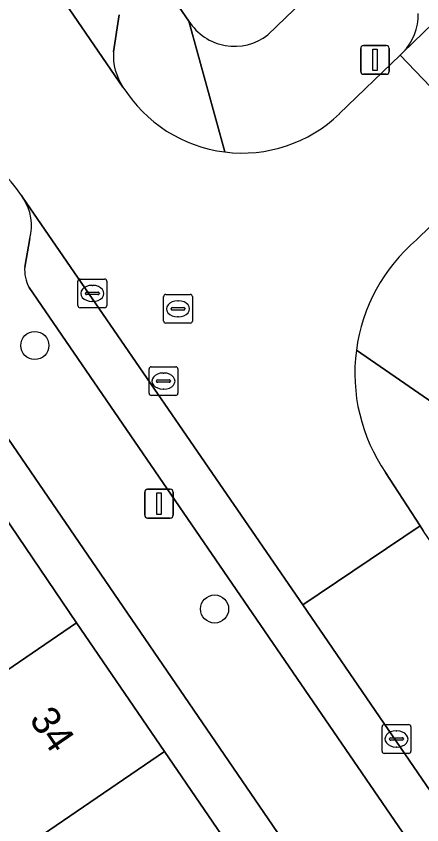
# Model space of a CAD drawing. Extents: x 157445 to 158888, y 383061 to 384688.
# Drawn here: x 158256.41 to 158270.52, y 383883.77 to 383911.91 of the extents above; entities that cross this region are included whole.
import ezdxf

# ---------------------------------------------------------------- set-up
doc = ezdxf.new("R2010")
doc.units = 0
for name, color, linetype in [('IMGEO_Boom', 7, 'Continuous'), ('IMGEO_Erf', 7, 'Continuous'), ('IMGEO_Groenvoorziening', 7, 'Continuous'), ('IMGEO_Kolk', 7, 'Continuous'), ('IMGEO_Lichtmast', 7, 'Continuous'), ('IMGEO_Pand', 7, 'Continuous'), ('IMGEO_Pand_nummerreeks', 7, 'Continuous'), ('IMGEO_Parkeervlak_open', 7, 'Continuous'), ('IMGEO_Rijbaan_lokaal_open', 7, 'Continuous'), ('IMGEO_Rioolput', 7, 'Continuous'), ('IMGEO_Voetpad_open', 7, 'Continuous')]:
    doc.layers.add(name, color=color, linetype=linetype)

msp = doc.modelspace()

# ---------------------------------------------------------------- linework, layer by layer
at = {"layer": 'IMGEO_Boom'}
for centre in [(158257.057, 383900.449), (158263.312, 383891.278)]:
    msp.add_circle(centre, 0.489, dxfattribs=at)
at = {"layer": 'IMGEO_Erf'}
for points in [[(158261.51, 383843.785), (158282.821, 383858.177), (158250.603, 383905.26)], [(158255.454, 383895.281), (158258.512, 383890.8), (158261.569, 383886.32), (158264.626, 383881.84), (158267.683, 383877.36), (158270.74, 383872.88), (158273.798, 383868.399), (158276.855, 383863.919), (158279.995, 383859.317), (158275.865, 383856.499), (158272.921, 383854.49), (158269.781, 383859.092), (158267.224, 383857.347), (158264.167, 383861.827), (158261.875, 383860.263), (158258.817, 383864.744), (158261.188, 383866.362), (158263.666, 383868.053), (158260.609, 383872.533), (158257.552, 383877.012), (158254.495, 383881.493)]]:
    msp.add_lwpolyline(points, dxfattribs=at)
at = {"layer": 'IMGEO_Groenvoorziening'}
msp.add_lwpolyline([(158265.16, 383911.261), (158267.005, 383913.049), (158261.953, 383920.395), (158258.223, 383917.836), (158262.42, 383911.739)], dxfattribs=at)
msp.add_arc((158264.005, 383912.734), 1.871, 212.1065, 308.1018, dxfattribs=at)
at = {"layer": 'IMGEO_Kolk'}
for p, q in [((158258.559, 383901.837), (158258.559, 383902.689)), ((158258.634, 383902.763), (158259.486, 383902.763)), ((158259.047, 383902.543), (158259.072, 383902.543)), ((158259.56, 383902.689), (158259.56, 383901.837)), ((158258.818, 383902.257), (158258.818, 383902.269)), ((158258.861, 383902.306), (158259.259, 383902.306)), ((158259.302, 383902.269), (158259.302, 383902.257)), ((158259.256, 383902.22), (158258.858, 383902.22)), ((158259.07, 383901.983), (158259.045, 383901.983)), ((158259.486, 383901.763), (158258.634, 383901.763)), ((158269.141, 383886.328), (158269.141, 383887.18)), ((158269.216, 383887.254), (158270.068, 383887.254)), ((158270.142, 383887.18), (158270.142, 383886.328)), ((158269.443, 383886.797), (158269.841, 383886.797)), ((158269.629, 383887.034), (158269.654, 383887.034)), ((158269.4, 383886.748), (158269.4, 383886.76)), ((158269.838, 383886.711), (158269.44, 383886.711)), ((158269.884, 383886.76), (158269.884, 383886.748)), ((158270.068, 383886.254), (158269.216, 383886.254)), ((158269.652, 383886.474), (158269.627, 383886.474))]:
    msp.add_line(p, q, dxfattribs=at)
for points in [[(158258.559, 383901.837), (158258.559, 383902.689)], [(158258.634, 383902.763), (158259.486, 383902.763)], [(158259.56, 383902.689), (158259.56, 383901.837)], [(158259.486, 383901.763), (158258.634, 383901.763)], [(158269.141, 383886.328), (158269.141, 383887.18)], [(158269.216, 383887.254), (158270.068, 383887.254)], [(158270.142, 383887.18), (158270.142, 383886.328)], [(158270.068, 383886.254), (158269.216, 383886.254)]]:
    msp.add_lwpolyline(points, dxfattribs=at)
for centre, radius, start, end in [((158258.636, 383902.687), 0.0765, 91.552, 178.448), ((158258.636, 383902.687), 0.0765, 91.552, 178.448), ((158259.484, 383902.687), 0.0765, 1.552, 88.448), ((158259.484, 383902.687), 0.0765, 1.552, 88.448), ((158258.858, 383902.266), 0.0403, 85.8775, 175.7526), ((158258.855, 383902.256), 0.0366, 178.938, 274.7102), ((158259.259, 383902.263), 0.043, 264.8664, 352.4533), ((158259.263, 383902.268), 0.0386, 1.7309, 96.639), ((158258.636, 383901.839), 0.0765, 181.552, 268.448), ((158258.636, 383901.839), 0.0765, 181.552, 268.448), ((158259.484, 383901.839), 0.0765, 271.552, 358.448), ((158259.484, 383901.839), 0.0765, 271.552, 358.448), ((158269.218, 383887.178), 0.0765, 91.552, 178.448), ((158269.218, 383887.178), 0.0765, 91.552, 178.448), ((158270.066, 383887.178), 0.0765, 1.552, 88.448), ((158270.066, 383887.178), 0.0765, 1.552, 88.448), ((158269.44, 383886.757), 0.0403, 85.8775, 175.7526), ((158269.845, 383886.759), 0.0386, 1.7309, 96.639), ((158269.437, 383886.747), 0.0366, 178.938, 274.7102), ((158269.841, 383886.754), 0.043, 264.8664, 352.4533), ((158269.218, 383886.33), 0.0765, 181.552, 268.448), ((158269.218, 383886.33), 0.0765, 181.552, 268.448), ((158270.066, 383886.33), 0.0765, 271.552, 358.448), ((158270.066, 383886.33), 0.0765, 271.552, 358.448)]:
    msp.add_arc(centre, radius, start, end, dxfattribs=at)
for centre, major_axis, ratio, start_param, end_param in [((158259.046, 383902.263), (-0.387, 0.002), 0.722429, 4.712389, 7.853982), ((158259.071, 383902.263), (-0.39, 0.002), 0.717154, 1.570796, 4.712389), ((158269.628, 383886.754), (-0.387, 0.002), 0.722429, 4.712389, 7.853982), ((158269.653, 383886.754), (-0.39, 0.002), 0.717154, 1.570796, 4.712389)]:
    msp.add_ellipse(centre, major_axis=major_axis, ratio=ratio, start_param=start_param, end_param=end_param, dxfattribs=at)
at = {"layer": 'IMGEO_Lichtmast'}
for p, q in [((158268.398, 383909.99), (158268.398, 383910.79)), ((158268.398, 383910.79), (158268.398, 383909.99)), ((158268.498, 383910.89), (158269.288, 383910.89)), ((158269.288, 383910.89), (158268.498, 383910.89)), ((158269.388, 383910.79), (158269.388, 383909.99)), ((158269.388, 383909.99), (158269.388, 383910.79)), ((158269.288, 383909.89), (158268.498, 383909.89)), ((158268.498, 383909.89), (158269.288, 383909.89)), ((158260.882, 383894.544), (158260.882, 383895.344)), ((158260.882, 383895.344), (158260.882, 383894.544)), ((158260.982, 383895.444), (158261.772, 383895.444)), ((158261.772, 383895.444), (158260.982, 383895.444)), ((158261.872, 383895.344), (158261.872, 383894.544)), ((158261.872, 383894.544), (158261.872, 383895.344)), ((158261.772, 383894.444), (158260.982, 383894.444)), ((158260.982, 383894.444), (158261.772, 383894.444))]:
    msp.add_line(p, q, dxfattribs=at)
for points in [[(158268.818, 383910.765), (158268.968, 383910.765), (158268.968, 383910.015), (158268.818, 383910.015), (158268.818, 383910.765)], [(158261.302, 383895.319), (158261.452, 383895.319), (158261.452, 383894.569), (158261.302, 383894.569), (158261.302, 383895.319)]]:
    msp.add_lwpolyline(points, dxfattribs=at)
for centre, start, end in [((158268.498, 383910.79), 90, 180), ((158268.498, 383910.79), 90, 180), ((158269.288, 383910.79), 0, 90), ((158269.288, 383910.79), 360, 90), ((158268.498, 383909.99), 180, 270), ((158268.498, 383909.99), 180, 270), ((158269.288, 383909.99), 270, 0), ((158269.288, 383909.99), 270, 0), ((158260.982, 383895.344), 90, 180), ((158260.982, 383895.344), 90, 180), ((158261.772, 383895.344), 0, 90), ((158261.772, 383895.344), 360, 90), ((158260.982, 383894.544), 180, 270), ((158260.982, 383894.544), 180, 270), ((158261.772, 383894.544), 270, 0), ((158261.772, 383894.544), 270, 0)]:
    msp.add_arc(centre, 0.1, start, end, dxfattribs=at)
at = {"layer": 'IMGEO_Pand'}
for points in [[(158251.438, 383885.973), (158258.512, 383890.8), (158255.454, 383895.281), (158248.38, 383890.454)], [(158251.438, 383885.973), (158254.495, 383881.493), (158261.569, 383886.32), (158258.512, 383890.8)], [(158264.626, 383881.84), (158261.569, 383886.32), (158254.495, 383881.493), (158257.552, 383877.012)]]:
    msp.add_lwpolyline(points, close=True, dxfattribs=at)
at = {"layer": 'IMGEO_Parkeervlak_open'}
for points in [[(158222.002, 383965.071), (158249.98, 383924.228), (158260.125, 383909.444)], [(158259.797, 383910.671), (158259.992, 383911.954)], [(158317.136, 383817.278), (158294.957, 383849.841), (158290.926, 383855.558), (158266.381, 383891.427), (158256.656, 383905.574)], [(158256.886, 383904.168), (158256.705, 383903.181)], [(158256.861, 383902.472), (158283.979, 383862.899), (158286.012, 383859.903), (158308.868, 383826.633), (158314.179, 383818.673), (158314.799, 383818.227), (158315.648, 383818.052)]]:
    msp.add_lwpolyline(points, dxfattribs=at)
for centre, radius, start, end in [((158261.72, 383910.528), 1.928, 175.7374, 214.1952), ((158255.163, 383904.608), 1.778, 345.6704, 32.9104), ((158257.943, 383903.082), 1.242, 175.4135, 209.4045)]:
    msp.add_arc(centre, radius, start, end, dxfattribs=at)
at = {"layer": 'IMGEO_Rijbaan_lokaal_open'}
for points in [[(158304.812, 383944.469), (158304.727, 383944.387), (158269.861, 383910.649), (158269.765, 383910.555), (158273.225, 383906.942), (158285.084, 383918.414), (158289.013, 383922.255), (158292.272, 383925.376), (158296.207, 383929.178), (158308.285, 383940.816)], [(158260.125, 383909.444), (158249.98, 383924.228), (158245.878, 383921.415), (158247.053, 383919.712)], [(158270.34, 383904.125), (158273.225, 383906.942), (158269.765, 383910.555), (158267.653, 383908.509)], [(158256.59, 383905.67), (158256.656, 383905.574), (158266.381, 383891.427), (158270.461, 383894.175), (158269.265, 383896.024)], [(158315.651, 383831.074), (158305.913, 383845.281), (158302.281, 383850.584), (158301.122, 383852.309), (158299.238, 383854.158), (158295.004, 383858.427), (158293.208, 383861.205), (158290.787, 383864.545), (158270.586, 383893.988), (158270.461, 383894.175), (158266.381, 383891.427), (158290.926, 383855.558), (158294.957, 383849.841), (158317.136, 383817.278), (158318.12, 383815.849)]]:
    msp.add_lwpolyline(points, dxfattribs=at)
for centre, radius, start, end in [((158264.269, 383912.035), 4.887, 212.0153, 262.9126), ((158264.268, 383912.037), 4.89, 262.9284, 313.8121), ((158251.578, 383902.231), 6.078, 34.4596, 78.8387), ((158274.291, 383899.48), 6.098, 130.3875, 172.4543), ((158274.3, 383899.48), 6.107, 172.4605, 214.4627)]:
    msp.add_arc(centre, radius, start, end, dxfattribs=at)
at = {"layer": 'IMGEO_Rioolput'}
for p, q in [((158261.54, 383901.301), (158261.54, 383902.153)), ((158261.615, 383902.227), (158262.467, 383902.227)), ((158262.028, 383902.007), (158262.053, 383902.007)), ((158262.541, 383902.153), (158262.541, 383901.301)), ((158261.799, 383901.721), (158261.799, 383901.733)), ((158262.237, 383901.684), (158261.839, 383901.684)), ((158261.842, 383901.77), (158262.24, 383901.77)), ((158262.283, 383901.733), (158262.283, 383901.721)), ((158262.051, 383901.447), (158262.026, 383901.447)), ((158262.467, 383901.227), (158261.615, 383901.227)), ((158261.108, 383899.711), (158261.96, 383899.711)), ((158261.033, 383898.785), (158261.033, 383899.637)), ((158261.521, 383899.491), (158261.546, 383899.491)), ((158262.034, 383899.637), (158262.034, 383898.785)), ((158261.292, 383899.205), (158261.292, 383899.217)), ((158261.73, 383899.168), (158261.332, 383899.168)), ((158261.335, 383899.254), (158261.733, 383899.254)), ((158261.776, 383899.217), (158261.776, 383899.205)), ((158261.544, 383898.931), (158261.519, 383898.931)), ((158261.96, 383898.711), (158261.108, 383898.711))]:
    msp.add_line(p, q, dxfattribs=at)
for points in [[(158261.54, 383901.301), (158261.54, 383902.153)], [(158261.615, 383902.227), (158262.467, 383902.227)], [(158262.541, 383902.153), (158262.541, 383901.301)], [(158262.467, 383901.227), (158261.615, 383901.227)], [(158261.108, 383899.711), (158261.96, 383899.711)], [(158261.033, 383898.785), (158261.033, 383899.637)], [(158262.034, 383899.637), (158262.034, 383898.785)], [(158261.96, 383898.711), (158261.108, 383898.711)]]:
    msp.add_lwpolyline(points, dxfattribs=at)
for centre, radius, start, end in [((158261.617, 383902.151), 0.0765, 91.552, 178.448), ((158261.617, 383902.151), 0.0765, 91.552, 178.448), ((158262.465, 383902.151), 0.0765, 1.552, 88.448), ((158262.465, 383902.151), 0.0765, 1.552, 88.448), ((158261.839, 383901.73), 0.0403, 85.8775, 175.7526), ((158261.836, 383901.72), 0.0366, 178.938, 274.7102), ((158262.24, 383901.727), 0.043, 264.8664, 352.4533), ((158262.244, 383901.732), 0.0386, 1.7309, 96.639), ((158261.617, 383901.303), 0.0765, 181.552, 268.448), ((158261.617, 383901.303), 0.0765, 181.552, 268.448), ((158262.465, 383901.303), 0.0765, 271.552, 358.448), ((158262.465, 383901.303), 0.0765, 271.552, 358.448), ((158261.11, 383899.635), 0.0765, 91.552, 178.448), ((158261.11, 383899.635), 0.0765, 91.552, 178.448), ((158261.958, 383899.635), 0.0765, 1.552, 88.448), ((158261.958, 383899.635), 0.0765, 1.552, 88.448), ((158261.332, 383899.214), 0.0403, 85.8775, 175.7526), ((158261.329, 383899.204), 0.0366, 178.938, 274.7102), ((158261.733, 383899.211), 0.043, 264.8664, 352.4533), ((158261.737, 383899.216), 0.0386, 1.7309, 96.639), ((158261.11, 383898.787), 0.0765, 181.552, 268.448), ((158261.11, 383898.787), 0.0765, 181.552, 268.448), ((158261.958, 383898.787), 0.0765, 271.552, 358.448), ((158261.958, 383898.787), 0.0765, 271.552, 358.448)]:
    msp.add_arc(centre, radius, start, end, dxfattribs=at)
for centre, major_axis, ratio, start_param, end_param in [((158262.027, 383901.727), (-0.387, 0.002), 0.722429, 4.712389, 7.853982), ((158262.052, 383901.727), (-0.39, 0.002), 0.717154, 1.570796, 4.712389), ((158261.52, 383899.211), (-0.387, 0.002), 0.722429, 4.712389, 7.853982), ((158261.545, 383899.211), (-0.39, 0.002), 0.717154, 1.570796, 4.712389)]:
    msp.add_ellipse(centre, major_axis=major_axis, ratio=ratio, start_param=start_param, end_param=end_param, dxfattribs=at)
at = {"layer": 'IMGEO_Voetpad_open'}
for points in [[(158263.666, 383907.185), (158262.42, 383911.739), (158258.223, 383917.836), (158257.15, 383919.433), (158245.548, 383936.355), (158244.457, 383937.956), (158235.185, 383951.438), (158234.111, 383953.012), (158221.17, 383971.943)], [(158305.594, 383945.425), (158302.98, 383947.902), (158296.116, 383941.245), (158289.678, 383935.032), (158288.372, 383933.777), (158276.385, 383922.181), (158276.163, 383922.411), (158275.933, 383922.648), (158268.145, 383917.309), (158265.874, 383915.752), (158267.442, 383913.472), (158267.005, 383913.049), (158265.16, 383911.261)], [(158269.861, 383910.649), (158304.727, 383944.387)], [(158259.992, 383911.954), (158259.797, 383910.671)], [(158262.42, 383911.739), (158263.666, 383907.185)], [(158267.653, 383908.509), (158269.765, 383910.555), (158269.861, 383910.649)], [(158252.755, 383908.194), (158250.603, 383905.26), (158282.821, 383858.177), (158283.568, 383857.085), (158314.406, 383812.02), (158315.08, 383810.811), (158315.198, 383810.6), (158319.462, 383804.339), (158323.13, 383799.314), (158327.979, 383792.222), (158330.843, 383787.992), (158333.261, 383790.767)], [(158273.225, 383906.942), (158270.34, 383904.125)], [(158256.656, 383905.574), (158256.59, 383905.67)], [(158256.705, 383903.181), (158256.886, 383904.168)], [(158286.012, 383859.903), (158283.979, 383862.899), (158256.861, 383902.472)], [(158271.915, 383897.762), (158268.246, 383900.281)], [(158268.246, 383900.281), (158271.915, 383897.762)], [(158269.265, 383896.024), (158270.461, 383894.175), (158270.586, 383893.988)]]:
    msp.add_lwpolyline(points, dxfattribs=at)
for centre, radius, start, end in [((158268.497, 383911.975), 1.902, 315.8117, 0.8774), ((158268.497, 383911.975), 1.902, 315.8117, 0.8774), ((158264.005, 383912.734), 1.871, 212.1065, 308.1018), ((158261.72, 383910.528), 1.928, 175.7374, 214.1952), ((158264.269, 383912.035), 4.887, 212.0153, 262.9126), ((158264.268, 383912.037), 4.89, 262.9284, 313.8121), ((158251.578, 383902.231), 6.078, 34.4596, 78.8387), ((158255.163, 383904.608), 1.778, 345.6704, 32.9104), ((158274.291, 383899.48), 6.098, 130.3875, 172.4543), ((158257.943, 383903.082), 1.242, 175.4135, 209.4045), ((158274.3, 383899.48), 6.107, 172.4605, 214.4627)]:
    msp.add_arc(centre, radius, start, end, dxfattribs=at)

# ---------------------------------------------------------------- texts
at = {"layer": 'IMGEO_Pand_nummerreeks'}
msp.add_text('34', height=1, rotation=304.3087, dxfattribs=at).set_placement((158256.838, 383887.433))

doc.saveas('drawing.dxf')
